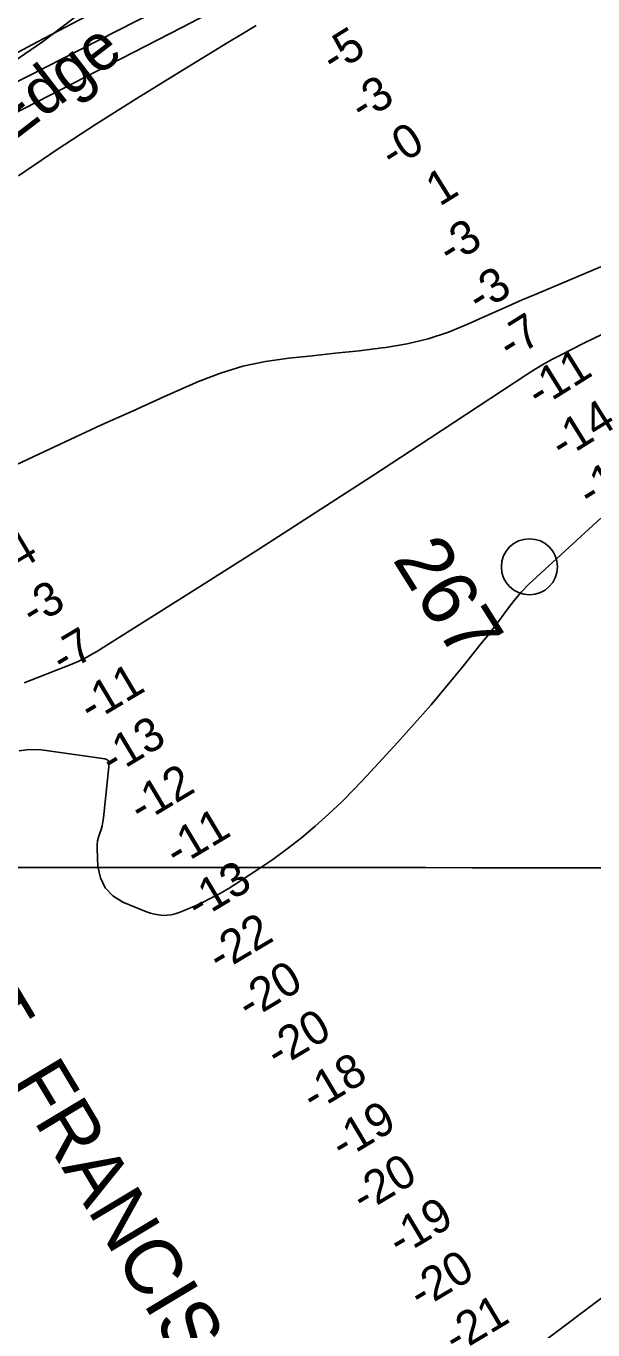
# Model space of a CAD drawing. Extents: x 3245246 to 3283090, y 806824 to 832173.
# Drawn here: x 3255331 to 3256343, y 817446 to 819772 of the extents above; entities that cross this region are included whole.
import ezdxf

# ---------------------------------------------------------------- set-up
doc = ezdxf.new("R2010")
doc.units = 0
for name, color, linetype in [('V-GRID-MAJR', 7, 'Continuous'), ('V-RIVR-EDGE', 7, 'Continuous'), ('V-RIVR-IDEN', 7, 'Continuous'), ('V-RIVR-MILE', 7, 'Continuous'), ('V-RIVR-RANG', 7, 'Continuous'), ('V-TOPO-DPTH', 7, 'Continuous'), ('V-TOPO-MINR', 7, 'Continuous'), ('V-TOPO-WATR', 7, 'Continuous')]:
    doc.layers.add(name, color=color, linetype=linetype)

msp = doc.modelspace()

# ---------------------------------------------------------------- linework, layer by layer
at = {"layer": 'V-GRID-MAJR'}
msp.add_spline([(3249418.2, 818275.5), (3254654, 818271.3), (3259889.9, 818267.9), (3265125.8, 818265.2), (3270361.6, 818263.3), (3275597.5, 818262.2), (3280833.3, 818261.8)], degree=3, dxfattribs=at)
at = {"layer": 'V-RIVR-EDGE'}
msp.add_lwpolyline([(3255488.3, 819840.8), (3255360.6, 819743.3), (3255244.4, 819664.4), (3255147.7, 819593.8), (3255049.3, 819521.5), (3254971.4, 819468.2), (3254891.3, 819414.1), (3254831.2, 819369.5), (3254768, 819322.7), (3254697.4, 819264.6), (3254630, 819216.9), (3254564.2, 819172.3), (3254496.3, 819125.1), (3254463.6, 819090.9)], dxfattribs=at)
at = {"layer": 'V-RIVR-MILE'}
msp.add_circle((3256229.4, 818807), 50, dxfattribs=at)
at = {"layer": 'V-TOPO-DPTH'}
for points in [[(3253112.8, 818078.8), (3253396.3, 818293.4), (3253453, 818336), (3253510, 818378.2), (3253567.3, 818419.9), (3253624.8, 818461.4), (3253682.5, 818502.6), (3253740.2, 818543.8), (3253797.9, 818585), (3253855.6, 818626.3), (3254328.5, 818964.4), (3254647.9, 819174.3), (3254703.8, 819213.1), (3254758.2, 819253.8), (3254810.4, 819297.3), (3254861.2, 819342.7), (3254960.5, 819436.2), (3255609.1, 819769.1), (3255713, 819823.5)], [(3255713, 819823.5), (3255609.1, 819769.1), (3254960.5, 819436.2), (3254861.2, 819342.7), (3254810.4, 819297.3), (3254758.2, 819253.8), (3254703.8, 819213.1), (3254647.9, 819174.3), (3254328.5, 818964.4), (3253855.6, 818626.3), (3253797.9, 818585), (3253740.2, 818543.8), (3253682.5, 818502.6), (3253624.8, 818461.4), (3253567.3, 818419.9), (3253510, 818378.2), (3253453, 818336), (3253396.3, 818293.4), (3253112.8, 818078.8)], [(3255264.5, 819697.3), (3255351.6, 819743.7), (3255439.2, 819789.1)], [(3255294.3, 818980.1), (3255354.2, 819008.2), (3255410, 819034.2), (3255466, 819060), (3255522.1, 819085.4), (3255578.3, 819110.6), (3255639.2, 819137.6), (3255678.2, 819152.6), (3255717.8, 819165), (3255758.5, 819173.5), (3255799.9, 819179.4), (3255800, 819179.4), (3255841.8, 819183.4), (3255883.6, 819187.8), (3255925.3, 819192.5), (3255966.9, 819197.6), (3255973.4, 819198.4), (3256011.3, 819204.9), (3256048.6, 819213.7), (3256084.9, 819225.8), (3256120.6, 819240.2), (3256140.4, 819249.2), (3256165.7, 819260.7), (3256191.2, 819272), (3256216.7, 819283.1), (3256242.3, 819294), (3256426.7, 819371.7)], [(3256426.7, 819371.7), (3256242.3, 819294), (3256216.7, 819283.1), (3256191.2, 819272), (3256165.7, 819260.7), (3256140.4, 819249.2), (3256120.6, 819240.2), (3256084.9, 819225.8), (3256048.6, 819213.7), (3256011.3, 819204.9), (3255973.4, 819198.4), (3255966.9, 819197.6), (3255925.3, 819192.5), (3255883.6, 819187.8), (3255841.8, 819183.4), (3255800, 819179.4), (3255799.9, 819179.4), (3255758.5, 819173.5), (3255717.8, 819165), (3255678.2, 819152.6), (3255639.2, 819137.6), (3255578.3, 819110.6), (3255522.1, 819085.4), (3255466, 819060), (3255410, 819034.2), (3255354.2, 819008.2), (3255294.3, 818980.1)], [(3256356.5, 818893.6), (3256242.3, 818789.3), (3256228.3, 818775.8), (3256214.9, 818761.7), (3256202.3, 818746.8), (3256190.3, 818731.4), (3256178.7, 818715.7), (3256166.9, 818700.1), (3256154.9, 818684.7), (3256142.7, 818669.3), (3256111.1, 818629.9), (3256082.7, 818595.2), (3256053.9, 818560.9), (3256024.3, 818527.2), (3255994.3, 818493.9), (3255939.1, 818434), (3255917, 818410.7), (3255894.4, 818387.9), (3255871, 818365.8), (3255847.2, 818344.3), (3255822.6, 818323.6), (3255797.4, 818303.7), (3255771.4, 818285), (3255744.8, 818267), (3255691.6, 818232.8), (3255688.1, 818230.6), (3255684.5, 818228.5), (3255681, 818226.5), (3255677.3, 818224.5), (3255658.4, 818214.5), (3255647.3, 818208.9), (3255636.2, 818203.5), (3255624.9, 818198.5), (3255613.5, 818193.8), (3255604.6, 818190.2), (3255597.5, 818187.9), (3255590.3, 818186.2), (3255582.9, 818185.4), (3255575.4, 818185.2), (3255568, 818185.9), (3255560.6, 818187.1), (3255553.4, 818189.1), (3255546.3, 818191.6), (3255503.9, 818208.9), (3255486.2, 818220.2), (3255472.3, 818234.1), (3255464, 818251.9), (3255459.4, 818272.4), (3255458.1, 818304.3), (3255458.3, 818311.3), (3255459, 818318.2), (3255460.6, 818325), (3255462.7, 818331.7), (3255465.1, 818338.3), (3255467, 818345.1), (3255468.4, 818352), (3255469.4, 818359), (3255479.7, 818455.9), (3255479.7, 818457.4), (3255479.3, 818458.9), (3255478.6, 818460.3), (3255477.6, 818461.5), (3255476.3, 818462.5), (3255474.9, 818463.3), (3255473.4, 818463.9), (3255471.8, 818464.3), (3255371.1, 818478.9), (3255358, 818480.2), (3255344.9, 818480.8), (3255331.8, 818480.3), (3255318.7, 818479)], [(3255318.7, 818479), (3255331.8, 818480.3), (3255344.9, 818480.8), (3255358, 818480.2), (3255371.1, 818478.9), (3255471.8, 818464.3), (3255473.4, 818463.9), (3255474.9, 818463.3), (3255476.3, 818462.5), (3255477.6, 818461.5), (3255478.6, 818460.3), (3255479.3, 818458.9), (3255479.7, 818457.4), (3255479.7, 818455.9), (3255469.4, 818359), (3255468.4, 818352), (3255467, 818345.1), (3255465.1, 818338.3), (3255462.7, 818331.7), (3255460.6, 818325), (3255459, 818318.2), (3255458.3, 818311.3), (3255458.1, 818304.3), (3255459.4, 818272.4), (3255464, 818251.9), (3255472.3, 818234.1), (3255486.2, 818220.2), (3255503.9, 818208.9), (3255546.3, 818191.6), (3255553.4, 818189.1), (3255560.6, 818187.1), (3255568, 818185.9), (3255575.4, 818185.2), (3255582.9, 818185.4), (3255590.3, 818186.2), (3255597.5, 818187.9), (3255604.6, 818190.2), (3255613.5, 818193.8), (3255624.9, 818198.5), (3255636.2, 818203.5), (3255647.3, 818208.9), (3255658.4, 818214.5), (3255677.3, 818224.5), (3255681, 818226.5), (3255684.5, 818228.5), (3255688.1, 818230.6), (3255691.6, 818232.8), (3255744.8, 818267), (3255771.4, 818285), (3255797.4, 818303.7), (3255822.6, 818323.6), (3255847.2, 818344.3), (3255871, 818365.8), (3255894.4, 818387.9), (3255917, 818410.7), (3255939.1, 818434), (3255994.3, 818493.9), (3256024.3, 818527.2), (3256053.9, 818560.9), (3256082.7, 818595.2), (3256111.1, 818629.9), (3256142.7, 818669.3), (3256154.9, 818684.7), (3256166.9, 818700.1), (3256178.7, 818715.7), (3256190.3, 818731.4), (3256202.3, 818746.8), (3256214.9, 818761.7), (3256228.3, 818775.8), (3256242.3, 818789.3), (3256356.5, 818893.6)], [(3256684.7, 817747.8), (3256183.9, 817371.5)], [(3256183.9, 817371.5), (3256684.7, 817747.8)]]:
    msp.add_lwpolyline(points, dxfattribs=at)
at = {"layer": 'V-TOPO-MINR'}
for points in [[(3255625.9, 819830.8), (3255202.3, 819614.8)], [(3255439.2, 819789.1), (3255351.6, 819743.7), (3255264.5, 819697.3)], [(3255742.1, 819772.4), (3255716.5, 819757.3), (3255691, 819742), (3255598.8, 819685.8), (3255527.7, 819641.8), (3255457, 819597), (3255387, 819551.1), (3255317.5, 819504.5)], [(3256426.7, 819371.7), (3256242.3, 819294), (3256216.7, 819283.1), (3256191.2, 819272), (3256165.7, 819260.7), (3256140.4, 819249.2), (3256120.6, 819240.2), (3256084.9, 819225.8), (3256048.6, 819213.7), (3256011.3, 819204.9), (3255973.4, 819198.4), (3255966.9, 819197.6), (3255925.3, 819192.5), (3255883.6, 819187.8), (3255841.8, 819183.4), (3255800, 819179.4), (3255799.9, 819179.4), (3255758.5, 819173.5), (3255717.8, 819165), (3255678.2, 819152.6), (3255639.2, 819137.6), (3255578.3, 819110.6), (3255522.1, 819085.4), (3255466, 819060), (3255410, 819034.2), (3255354.2, 819008.2), (3255294.3, 818980.1)], [(3256360.9, 819222.8), (3256325.2, 819205.1), (3256285, 819184.8), (3256269.6, 819176.7), (3256254.4, 819168.3), (3256239.5, 819159.3), (3256224.9, 819150), (3256050.9, 819035.6), (3255949.1, 818969.1), (3255847.2, 818903), (3255744.8, 818837.5), (3255642.2, 818772.4), (3255457.8, 818656.1), (3255446.9, 818649.7), (3255435.8, 818643.7), (3255424.3, 818638.3), (3255412.7, 818633.4), (3255328, 818600.1)], [(3256356.5, 818893.6), (3256242.3, 818789.3), (3256228.3, 818775.8), (3256214.9, 818761.7), (3256202.3, 818746.8), (3256190.3, 818731.4), (3256178.7, 818715.7), (3256166.9, 818700.1), (3256154.9, 818684.7), (3256142.7, 818669.3), (3256111.1, 818629.9), (3256082.7, 818595.2), (3256053.9, 818560.9), (3256024.3, 818527.2), (3255994.3, 818493.9), (3255939.1, 818434), (3255917, 818410.7), (3255894.4, 818387.9), (3255871, 818365.8), (3255847.2, 818344.3), (3255822.6, 818323.6), (3255797.4, 818303.7), (3255771.4, 818285), (3255744.8, 818267), (3255691.6, 818232.8), (3255688.1, 818230.6), (3255684.5, 818228.5), (3255681, 818226.5), (3255677.3, 818224.5), (3255658.4, 818214.5), (3255647.3, 818208.9), (3255636.2, 818203.5), (3255624.9, 818198.5), (3255613.5, 818193.8), (3255604.6, 818190.2), (3255597.5, 818187.9), (3255590.3, 818186.2), (3255582.9, 818185.4), (3255575.4, 818185.2), (3255568, 818185.9), (3255560.6, 818187.1), (3255553.4, 818189.1), (3255546.3, 818191.6), (3255503.9, 818208.9), (3255486.2, 818220.2), (3255472.3, 818234.1), (3255464, 818251.9), (3255459.4, 818272.4), (3255458.1, 818304.3), (3255458.3, 818311.3), (3255459, 818318.2), (3255460.6, 818325), (3255462.7, 818331.7), (3255465.1, 818338.3), (3255467, 818345.1), (3255468.4, 818352), (3255469.4, 818359), (3255479.7, 818455.9), (3255479.7, 818457.4), (3255479.3, 818458.9), (3255478.6, 818460.3), (3255477.6, 818461.5), (3255476.3, 818462.5), (3255474.9, 818463.3), (3255473.4, 818463.9), (3255471.8, 818464.3), (3255371.1, 818478.9), (3255358, 818480.2), (3255344.9, 818480.8), (3255331.8, 818480.3), (3255318.7, 818479)], [(3256684.7, 817747.8), (3256183.9, 817371.5)]]:
    msp.add_lwpolyline(points, dxfattribs=at)
at = {"layer": 'V-TOPO-WATR'}
msp.add_lwpolyline([(3255713, 819823.5), (3255609.1, 819769.1), (3254960.5, 819436.2), (3254861.2, 819342.7), (3254810.4, 819297.3), (3254758.2, 819253.8), (3254703.8, 819213.1), (3254647.9, 819174.3), (3254328.5, 818964.4), (3253855.6, 818626.3), (3253797.9, 818585), (3253740.2, 818543.8), (3253682.5, 818502.6), (3253624.8, 818461.4), (3253567.3, 818419.9), (3253510, 818378.2), (3253453, 818336), (3253396.3, 818293.4), (3253112.8, 818078.8)], dxfattribs=at)

# ---------------------------------------------------------------- texts
at = {"layer": 'V-RIVR-IDEN'}
for s, height, rotation, p in [('Edge', 83, 37.5686, (3255302.3, 819560.6)), ('267', 100, 302.2341, (3255983.9, 818820.2)), ('ST. FRANCIS LDG.', 100, 300.9637, (3255175.9, 818098.8))]:
    msp.add_text(s, height=height, rotation=rotation, dxfattribs=at).set_placement(p)
at = {"layer": 'V-RIVR-RANG'}
for s, rotation, p in [('-5', 31.9093, (3255880.4, 819684.9)), ('-3', 31.9093, (3255931.5, 819598.9)), ('-0', 31.9093, (3255985.6, 819514.8)), ('1', 31.9093, (3256069.1, 819449)), ('-3', 31.9093, (3256088.3, 819343.2)), ('-3', 31.9093, (3256140.6, 819257.9)), ('-7', 31.9093, (3256195.3, 819174.2)), ('-11', 31.9093, (3256246.6, 819088.3)), ('-14', 31.9093, (3256288.5, 818996.6)), ('-13', 31.9093, (3256338.2, 818909.7)), ('-4', 30.8353, (3255295.4, 818786)), ('-3', 30.8353, (3255343.8, 818698.4)), ('-7', 30.8353, (3255397.3, 818613.9)), ('-11', 30.8353, (3255447.3, 818527.3)), ('-13', 30.8353, (3255485.2, 818433.4)), ('-12', 30.8353, (3255536.6, 818347.6)), ('-11', 30.8353, (3255600.5, 818269.3)), ('-13', 30.8353, (3255638.3, 818175.4)), ('-22', 30.8353, (3255676.8, 818081.9)), ('-20', 30.8353, (3255729.3, 817996.8)), ('-20', 30.8353, (3255780.3, 817910.8)), ('-18', 30.8353, (3255844.5, 817832.7)), ('-19', 30.8353, (3255896.2, 817747)), ('-20', 30.8353, (3255933.4, 817652.8)), ('-19', 30.8353, (3255998.3, 817575.1)), ('-20', 30.8353, (3256035.5, 817480.8)), ('-21', 30.8353, (3256097.9, 817401.6))]:
    msp.add_text(s, height=60, rotation=rotation, dxfattribs=at).set_placement(p)

doc.saveas('drawing.dxf')
